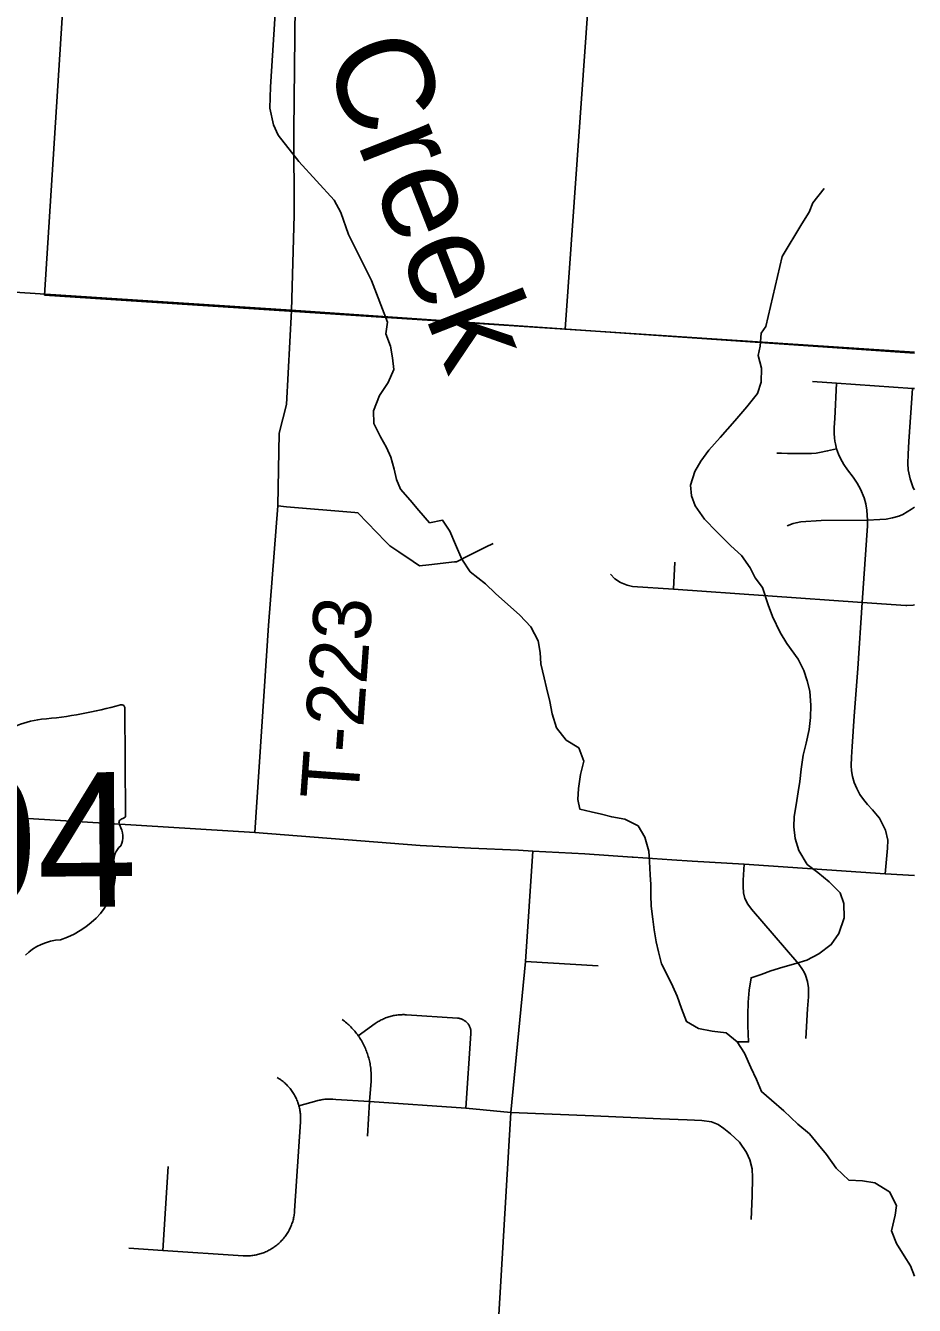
# Model space of a CAD drawing. Extents: x 114843 to 284848, y 317643 to 566895.
# Drawn here: x 280247 to 284848, y 372892 to 379517 of the extents above; entities that cross this region are included whole.
import ezdxf

# ---------------------------------------------------------------- set-up
doc = ezdxf.new("R2010")
doc.units = 0
for name, color, linetype in [('GM_X_County', 7, 'Continuous'), ('GM_X_County_Road', 7, 'Continuous'), ('GM_X_Minor_River', 7, 'Continuous'), ('GM_X_Minor_River_Text', 7, 'Continuous'), ('GM_X_Section', 7, 'Continuous'), ('GM_X_State_Route', 7, 'Continuous'), ('GM_X_State_Shield', 7, 'Continuous'), ('GM_X_Township', 7, 'Continuous'), ('GM_X_Township_Road', 7, 'Continuous'), ('GM_X_Township_Road_Text', 7, 'Continuous')]:
    doc.layers.add(name, color=color, linetype=linetype)

msp = doc.modelspace()

# ---------------------------------------------------------------- linework, layer by layer
at = {"layer": 'GM_X_County'}
for points in [[(284847.9, 377821.7), (281621.8, 378044.8), (279102.2, 378207.7), (278804.6, 378225.2), (278340.8, 378257), (277763, 378292.8), (276218.4, 378366.3), (273145.9, 378586.1), (271996.3, 378659.4), (271119.6, 378693.7), (270922.8, 378709.3), (269785.6, 378799.4), (269114, 378818), (267082, 378947.2), (267247.3, 381600.8)], [(259158.7, 379430.3), (264549.9, 379101.6), (267082, 378947.2), (269114, 378818), (269785.6, 378799.4), (270922.8, 378709.3), (271119.6, 378693.7), (271996.3, 378659.4), (273145.9, 378586.1), (276218.4, 378366.3), (277763, 378292.8), (278340.8, 378257), (278804.6, 378225.2), (279102.2, 378207.7), (281621.8, 378044.8), (284847.9, 377821.7)]]:
    msp.add_lwpolyline(points, dxfattribs=at)
at = {"layer": 'GM_X_County_Road'}
msp.add_lwpolyline([(281641.8, 379624.9), (281635.9, 378973), (281637.1, 378536.2), (281623, 378042)], dxfattribs=at)
at = {"layer": 'GM_X_Minor_River'}
for points in [[(282119.9, 377982.7), (282037.2, 378197.6), (281918, 378435.6), (281879.4, 378549.7), (281845.1, 378613.7), (281662.1, 378813.3), (281555.4, 378949.1), (281531.2, 379003.2), (281510.7, 379089.3), (281514.2, 379199.5), (281541.9, 379632.8)], [(284048.9, 377857.7), (284054.2, 377925), (284078.1, 377959.2), (284164.2, 378322.6), (284265.3, 378491.5), (284302.9, 378551.9), (284322.7, 378600.1), (284380.3, 378674.5)], [(282119.9, 377982.7), (282112.2, 377922.3), (282136, 377858.1), (282145.7, 377797.9), (282153.5, 377737.7), (282123.3, 377669.7), (282079, 377601.6), (282048.7, 377523.5), (282050.5, 377457.4), (282084.3, 377389.1), (282116.1, 377332.9), (282137.9, 377282.7), (282155.7, 377220.5), (282167.5, 377168.3), (282187.3, 377118.2), (282237.1, 377059.9), (282282.9, 377007.6), (282338.7, 376943.3), (282404.8, 376957.1), (282442.6, 376900.8), (282472.3, 376830.6), (282506.1, 376754.3), (282547.8, 376690), (282627.6, 376627.6), (282679.4, 376577.4), (282805.1, 376464.7), (282862.8, 376404.4), (282900.6, 376332.1), (282910.4, 376271.9), (282914.2, 376213.8), (282931.9, 376141.6), (282943.7, 376089.4), (282961.5, 376019.2), (282973.3, 375955), (282995, 375882.8), (283044.8, 375818.5), (283110.7, 375778.2), (283136.4, 375709.9), (283120.2, 375639.8), (283109.9, 375567.7), (283105.7, 375511.6), (283115.5, 375461.4), (283175.5, 375447.2), (283227.4, 375435), (283281.4, 375420.8), (283349.4, 375408.6), (283417.3, 375374.3), (283453.1, 375316.1), (283472.8, 375243.8), (283476.6, 375189.7), (283480.4, 375121.5), (283484.2, 375071.4), (283484, 375015.3), (283485.8, 374959.2), (283493.5, 374891), (283501.4, 374836.8), (283511.1, 374774.7), (283523, 374722.5), (283538.7, 374660.3), (283568.5, 374604.1), (283598.3, 374543.9), (283620.2, 374493.7), (283641.9, 374429.5), (283667.7, 374361.3), (283729.6, 374325), (283801.5, 374312.7), (283873.5, 374302.5), (283931.3, 374256.2), (283969.1, 374198), (284000.9, 374123.7), (284030.7, 374061.5), (284056.4, 373999.3), (284108.3, 373955), (284172.1, 373898.7), (284243.9, 373830.3), (284305.7, 373780), (284351.5, 373723.7), (284393.3, 373673.5), (284443.1, 373603.2), (284508.9, 373540.9), (284578.9, 373536.6), (284642.8, 373526.4), (284718.7, 373480.1), (284754.4, 373409.8), (284748.2, 373359.7), (284730, 373277.6), (284755.7, 373213.4), (284795.5, 373149.1), (284827.3, 373096.9), (284847.9, 373044)], [(283931.3, 374256.2), (283989.4, 374256), (283985.6, 374340.2), (283985.8, 374396.3), (283988.1, 374462.5), (283992.3, 374524.6), (284002.5, 374588.7), (284054.6, 374604.6), (284104.7, 374624.5), (284166.7, 374642.3), (284234.8, 374662.2), (284290.9, 374680), (284353, 374711.9), (284417.2, 374759.8), (284457.4, 374817.8), (284483.7, 374897.9), (284481.9, 374972.1), (284464.1, 375028.2), (284406.3, 375084.6), (284348.5, 375132.9), (284292.6, 375175.1), (284248.9, 375247.4), (284231.1, 375309.6), (284223.3, 375369.8), (284225.5, 375423.9), (284235.7, 375484), (284246, 375550.1), (284254.2, 375604.2), (284262.4, 375668.3), (284272.6, 375740.4), (284286.8, 375802.5), (284303.1, 375872.7), (284309.3, 375934.8), (284311.6, 375996.9), (284305.8, 376071.1), (284292, 376125.3), (284276.2, 376179.4), (284246.4, 376237.7), (284186.7, 376318), (284152.9, 376376.3), (284113.2, 376458.6), (284091.4, 376518.8), (284061.7, 376609.1), (284023.9, 376659.3), (283998.1, 376709.5), (283952.3, 376773.8), (283898.4, 376824.1), (283824.7, 376896.5), (283760.9, 376962.8), (283713.2, 377031.2), (283693.3, 377083.3), (283689.5, 377137.5), (283711.8, 377209.6), (283742, 377261.6), (283784.2, 377319.6), (283842.4, 377385.6), (283918.7, 377471.5), (283981, 377543.5), (284035.2, 377613.5), (284055.5, 377671.6), (284055.7, 377743.7), (284040, 377809.9), (284048.9, 377857.7)]]:
    msp.add_lwpolyline(points, dxfattribs=at)
at = {"layer": 'GM_X_Section'}
msp.add_lwpolyline([(280681.8, 383405.6), (283414.6, 383231), (283039.5, 377945.6), (280345.2, 378121.8)], close=True, dxfattribs=at)
msp.add_lwpolyline([(284847.9, 377827.5), (283039.5, 377945.6), (283414.6, 383231), (284847.9, 383139.4)], dxfattribs=at)
at = {"layer": 'GM_X_State_Route'}
msp.add_line((283391.7, 375211.9), (283591.9, 375198.8), dxfattribs=at)
for points in [[(278524.9, 375522.2), (278593.9, 375518.3), (278790.9, 375505.2), (279035.6, 375489), (279516.7, 375460.6), (279952, 375431.6), (281433.6, 375339.6)], [(281433.6, 375339.6), (282290.4, 375273.1), (282552.3, 375258.7), (282798, 375248.1), (282873, 375244.2)], [(282873, 375244.2), (283141.4, 375230.3), (283386.4, 375212.2), (283391.7, 375211.9)], [(283591.9, 375198.8), (283697.2, 375191.9), (283967, 375176.4), (284696.4, 375127), (284847.9, 375117.6)]]:
    msp.add_lwpolyline(points, dxfattribs=at)
at = {"layer": 'GM_X_State_Shield'}
for p, q in [((280764.7, 375430.9), (280760.6, 375983.7)), ((280764.5, 375431.1), (280764.7, 375430.9))]:
    msp.add_line(p, q, dxfattribs=at)
for centre, major_axis, ratio, start_param, end_param in [((280130.5, 377393.6), (1845.6, 13.4), 0.800001, 4.814394, 5.042369), ((280741.3, 375985.8), (19.4, 0.1), 0.8, 6.141152, 7.989035), ((280378.7, 375632), (371.3, 2.7), 0.8, 1.699011, 2.107814), ((280744, 375428.6), (20.7, 0.2), 0.8, 5.05454, 6.418171), ((280760.5, 375390.3), (30, 0.2), 0.8, 1.883978, 3.671073), ((280570.2, 375319.1), (180, 1.3), 0.8, 5.934695, 6.695948), ((280835.7, 375200.1), (130.9, 0.9), 0.8, 2.387724, 3.262537), ((280250.3, 375125.5), (461.6, 3.3), 0.8, 5.101753, 6.440018), ((280448.9, 374583.6), (252.8, 1.8), 0.8, 1.647645, 2.488434)]:
    msp.add_ellipse(centre, major_axis=major_axis, ratio=ratio, start_param=start_param, end_param=end_param, dxfattribs=at)
at = {"layer": 'GM_X_Township'}
for points in [[(284847.9, 377821.7), (281621.8, 378044.8), (279102.2, 378207.7), (278804.6, 378225.2), (278340.8, 378257), (277763, 378292.8), (276218.4, 378366.3), (273145.9, 378586.1), (271996.3, 378659.4), (271119.6, 378693.7), (270922.8, 378709.3), (269785.6, 378799.4), (269114, 378818), (267082, 378947.2), (267247.3, 381600.8)], [(259158.7, 379430.3), (264549.9, 379101.6), (267082, 378947.2), (269114, 378818), (269785.6, 378799.4), (270922.8, 378709.3), (271119.6, 378693.7), (271996.3, 378659.4), (273145.9, 378586.1), (276218.4, 378366.3), (277763, 378292.8), (278340.8, 378257), (278804.6, 378225.2), (279102.2, 378207.7), (281621.8, 378044.8), (284847.9, 377821.7)]]:
    msp.add_lwpolyline(points, dxfattribs=at)
at = {"layer": 'GM_X_Township_Road'}
for p, q in [((283600.4, 376599.4), (283607.2, 376740.1)), ((282834.6, 374673.2), (283211.5, 374649.2)), ((282016.3, 373767.5), (282028.2, 373947.1)), ((280956.9, 373177.1), (280985.7, 373611.2))]:
    msp.add_line(p, q, dxfattribs=at)
for points in [[(281433.6, 375339.6), (281504.1, 376411.9), (281553.3, 377030.5), (281559.9, 377407.6), (281598.4, 377556.2), (281623, 378042)], [(284320.5, 377675.2), (284445.1, 377666.5), (284838.4, 377638.9), (284847.9, 377638.4)], [(284578.3, 376530.2), (284605.5, 376927.7), (284605, 376957), (284602.2, 377009), (284596.4, 377040.9), (284587.7, 377072.1), (284569.1, 377117), (284551.7, 377148.6), (284530.6, 377178.8), (284501.4, 377217.3), (284482.2, 377245.5), (284464.7, 377275.4), (284454.4, 377299.2), (284443.8, 377326.5), (284439.7, 377351.8), (284436.6, 377366.2), (284433.8, 377383.9), (284433.1, 377406.4), (284433.4, 377436.4), (284435.8, 377483.8), (284445.1, 377666.5)], [(284847.9, 377113.5), (284841.8, 377124.5), (284825.6, 377170.4), (284816, 377218), (284813.8, 377250.3), (284815.1, 377298.9), (284819.6, 377363.9), (284838.4, 377638.9)], [(284135.4, 377304.6), (284159.7, 377304.1), (284191, 377302.7), (284232.9, 377302.8), (284278.9, 377302.3), (284315.8, 377302.6), (284339.3, 377304), (284356.4, 377306.6), (284398.7, 377315.1), (284443.8, 377326.5)], [(281553.3, 377030.5), (281597.5, 377026.8), (281951.5, 376997.1), (281967.7, 376995.7), (282017.8, 376943.2), (282109.9, 376846.9), (282132.4, 376823.4), (282179.3, 376792.4), (282253.4, 376743.4), (282286.9, 376721.3), (282335.3, 376726.5), (282467.7, 376740.7), (282477.3, 376741.8), (282548.2, 376777), (282627.7, 376816.6), (282667.6, 376836.5)], [(284605, 376957), (284668.1, 376959.7), (284701.2, 376962.5), (284733.8, 376968.6), (284766.6, 376978.4), (284788, 376986.8), (284810.7, 376999.4), (284832.3, 377013.2), (284847.9, 377023.9)], [(284188.7, 376928.5), (284219.7, 376938.9), (284235.2, 376943.7), (284259.3, 376948), (284364.8, 376955.1), (284605, 376957)], [(283274.3, 376677.1), (283296.8, 376653.7), (283326.2, 376635.1), (283361.8, 376620.7), (283388, 376614.1), (283600.4, 376599.4), (284578.3, 376530.2), (284803.7, 376515.8), (284808.5, 376515.6), (284841.1, 376516.9), (284847.9, 376517.9)], [(284657.7, 375426.6), (284630.5, 375457.1), (284605.7, 375484.8), (284584.3, 375510.2), (284565.4, 375537.8), (284549.6, 375567.3), (284536.9, 375598.2), (284527.1, 375630.1), (284522, 375659.7), (284521, 375687.6), (284522.6, 375730.4), (284525.5, 375785.7), (284536.1, 375943.2), (284554.8, 376189.3), (284578.3, 376530.2)], [(284696.4, 375127), (284709.3, 375258.7), (284709.8, 375300.9), (284698.3, 375352.5), (284667.9, 375415.1), (284657.7, 375426.6)], [(282873, 375244.2), (282798, 375248.1), (282552.3, 375258.7), (282290.4, 375273.1), (281433.6, 375339.6)], [(282388.9, 368188.9), (282569.6, 370898.2), (282612.9, 371522.9), (282656.7, 372173.4), (282758.2, 373890.3), (282834.6, 374673.2), (282873, 375244.2)], [(284286, 374274.4), (284295.2, 374426.6), (284299.3, 374489.9), (284300.1, 374536.6), (284295.3, 374569.8), (284285, 374601.7), (284277.9, 374616.9), (284269.4, 374631.5), (284249.8, 374658.3), (284175.4, 374745.7), (284121.2, 374807.2), (284004.2, 374944.1), (283985, 374969.8), (283970.9, 374998), (283963.3, 375028.7), (283961, 375060.8), (283961.3, 375093.3), (283967, 375176.4)], [(281886.5, 374371.9), (281892.4, 374367.5), (281898.2, 374363), (281903.9, 374358.4), (281909.5, 374353.6), (281915, 374348.8), (281920.4, 374343.8), (281925.7, 374338.7), (281931, 374333.5), (281936.1, 374328.2), (281941.1, 374322.9), (281946, 374317.4), (281950.7, 374311.8), (281955.4, 374306.1), (281959.9, 374300.3), (281964.4, 374294.5), (281968.7, 374288.5), (281973, 374282.3), (281977.2, 374276), (281981.2, 374269.6), (281985.2, 374263.2), (281988.9, 374256.6), (281992.6, 374250), (281996.1, 374243.3), (281999.5, 374236.5), (282002.7, 374229.7), (282005.8, 374222.8), (282008.7, 374215.8), (282011.5, 374208.8), (282014.2, 374201.7), (282016.7, 374194.6), (282019, 374187.4), (282021.2, 374180.2), (282023.3, 374172.9), (282025.2, 374165.6), (282026.9, 374158.2), (282028.5, 374150.9), (282030, 374143.4), (282031.3, 374136), (282032.4, 374128.5), (282033.4, 374121), (282034.2, 374113.5), (282034.9, 374106), (282035.4, 374098.4), (282035.8, 374090.9), (282036, 374083.3), (282036, 374075.8), (282035.9, 374068.2), (282035.6, 374060.7), (282035.2, 374053.1), (282028.2, 373947.1)], [(281968.7, 374288.5), (282057.1, 374351.2), (282062.1, 374354.7), (282067.2, 374358), (282072.4, 374361.2), (282077.6, 374364.3), (282083, 374367.3), (282088.4, 374370.1), (282093.8, 374372.8), (282099.4, 374375.4), (282105, 374377.8), (282110.6, 374380.1), (282116.3, 374382.3), (282122.1, 374384.3), (282127.9, 374386.2), (282133.7, 374387.9), (282139.6, 374389.5), (282145.6, 374390.9), (282151.5, 374392.2), (282157.5, 374393.4), (282163.5, 374394.4), (282169.6, 374395.2), (282175.6, 374396), (282181.7, 374396.5), (282187.8, 374396.9), (282193.9, 374397.2), (282200, 374397.3), (282206.1, 374397.3), (282212.2, 374397.1), (282218.3, 374396.8), (282482.5, 374379.2), (282485.9, 374378.9), (282489.2, 374378.5), (282492.5, 374377.9), (282495.8, 374377.1), (282499.1, 374376.3), (282502.3, 374375.2), (282505.4, 374374), (282508.5, 374372.7), (282511.6, 374371.3), (282514.5, 374369.7), (282517.4, 374367.9), (282520.2, 374366.1), (282523, 374364.1), (282525.6, 374362), (282528.1, 374359.8), (282530.6, 374357.5), (282532.9, 374355.1), (282535.1, 374352.5), (282537.2, 374349.9), (282539.2, 374347.2), (282541, 374344.4), (282542.8, 374341.5), (282544.4, 374338.5), (282545.8, 374335.5), (282547.2, 374332.4), (282548.4, 374329.2), (282549.4, 374326), (282550.3, 374322.8), (282551, 374319.5), (282551.7, 374316.2), (282552.1, 374312.9), (282552.4, 374309.5), (282552.6, 374306.2), (282552.6, 374302.8), (282552.4, 374299.4), (282526.8, 373914)], [(280782.2, 373188.7), (280956.9, 373177.1), (281373.9, 373149.4), (281380.1, 373149.1), (281386.3, 373148.9), (281392.6, 373148.9), (281398.8, 373149), (281405, 373149.3), (281411.2, 373149.7), (281417.5, 373150.3), (281423.6, 373151.1), (281429.8, 373152), (281435.9, 373153), (281442.1, 373154.2), (281448.1, 373155.6), (281454.2, 373157.1), (281460.2, 373158.8), (281466.2, 373160.6), (281472.1, 373162.6), (281477.9, 373164.7), (281483.8, 373166.9), (281489.5, 373169.3), (281495.2, 373171.9), (281500.8, 373174.5), (281506.4, 373177.4), (281511.9, 373180.3), (281517.3, 373183.4), (281522.6, 373186.6), (281527.9, 373190), (281533, 373193.5), (281538.1, 373197.1), (281543.1, 373200.9), (281548, 373204.7), (281552.8, 373208.7), (281557.5, 373212.8), (281562, 373217), (281566.5, 373221.4), (281570.9, 373225.8), (281575.2, 373230.4), (281579.3, 373235), (281583.3, 373239.8), (281587.2, 373244.7), (281591, 373249.6), (281594.7, 373254.7), (281598.2, 373259.8), (281601.6, 373265), (281604.9, 373270.3), (281608, 373275.7), (281611, 373281.2), (281613.9, 373286.7), (281616.6, 373292.3), (281619.2, 373298), (281621.6, 373303.7), (281623.9, 373309.5), (281626.1, 373315.4), (281628.1, 373321.3), (281630, 373327.2), (281631.7, 373333.2), (281633.2, 373339.2), (281634.7, 373345.3), (281635.9, 373351.4), (281637, 373357.6), (281638, 373363.7), (281638.8, 373369.9), (281639.4, 373376.1), (281639.9, 373382.3), (281670.4, 373841.8), (281670.7, 373847.8), (281670.9, 373853.8), (281671, 373859.9), (281670.8, 373865.9), (281670.6, 373871.9), (281670.2, 373877.9), (281669.6, 373884), (281669, 373889.9), (281668.1, 373895.9), (281667.1, 373901.9), (281666, 373907.8), (281664.8, 373913.7), (281663.3, 373919.6), (281661.8, 373925.4), (281660, 373931.4), (281658.1, 373937.5), (281656, 373943.4), (281653.8, 373949.3), (281651.4, 373955.2), (281648.9, 373961), (281646.3, 373966.7), (281643.5, 373972.3), (281640.5, 373977.9), (281637.4, 373983.4), (281634.2, 373988.8), (281630.8, 373994.2), (281627.3, 373999.4), (281623.7, 374004.6), (281620, 374009.7), (281616.1, 374014.6), (281612.1, 374019.5), (281607.9, 374024.3), (281603.7, 374029), (281599.3, 374033.5), (281594.9, 374038), (281590.3, 374042.3), (281585.6, 374046.5), (281580.8, 374050.6), (281575.9, 374054.6), (281570.9, 374058.4), (281565.8, 374062.1), (281560.6, 374065.7), (281555.3, 374069.2), (281549.9, 374072.5)], [(281661.8, 373925.4), (281754.3, 373951.1), (281760.2, 373952.7), (281766, 373954.1), (281771.9, 373955.4), (281777.8, 373956.5), (281783.8, 373957.5), (281789.8, 373958.3), (281795.8, 373959), (281801.8, 373959.5), (281807.8, 373959.9), (281813.8, 373960.2), (281819.8, 373960.3), (281825.9, 373960.3), (281831.9, 373960.1), (281837.9, 373959.7), (281853.6, 373958.7), (282028.2, 373947.1), (282526.8, 373914), (282758.2, 373890.3)], [(282758.2, 373890.3), (283186.5, 373872.9), (283533.4, 373858.7), (283671.3, 373853), (283747.7, 373849.3), (283796.9, 373842), (283831.6, 373828.6), (283861.8, 373807.4), (283895.6, 373780.8), (283943.4, 373736.6), (283979.3, 373684.1), (283996.7, 373646.3), (284008.9, 373599.4), (284009.9, 373553.6), (284007.6, 373459.1), (284002.6, 373336.7)]]:
    msp.add_lwpolyline(points, dxfattribs=at)

# ---------------------------------------------------------------- texts
at = {"layer": 'GM_X_Minor_River_Text'}
msp.add_text('Creek', height=500.18, rotation=291.40667, dxfattribs=at).set_placement((281784.4, 379361.8))
at = {"layer": 'GM_X_State_Shield'}
msp.add_text('204', height=696.15, rotation=0.41546, dxfattribs=at).set_placement((279273.5, 374946.3))
at = {"layer": 'GM_X_Township_Road_Text'}
msp.add_text('T-223', height=300.02, rotation=85.90921, dxfattribs=at).set_placement((281967.9, 375502.7))

doc.saveas('drawing.dxf')
